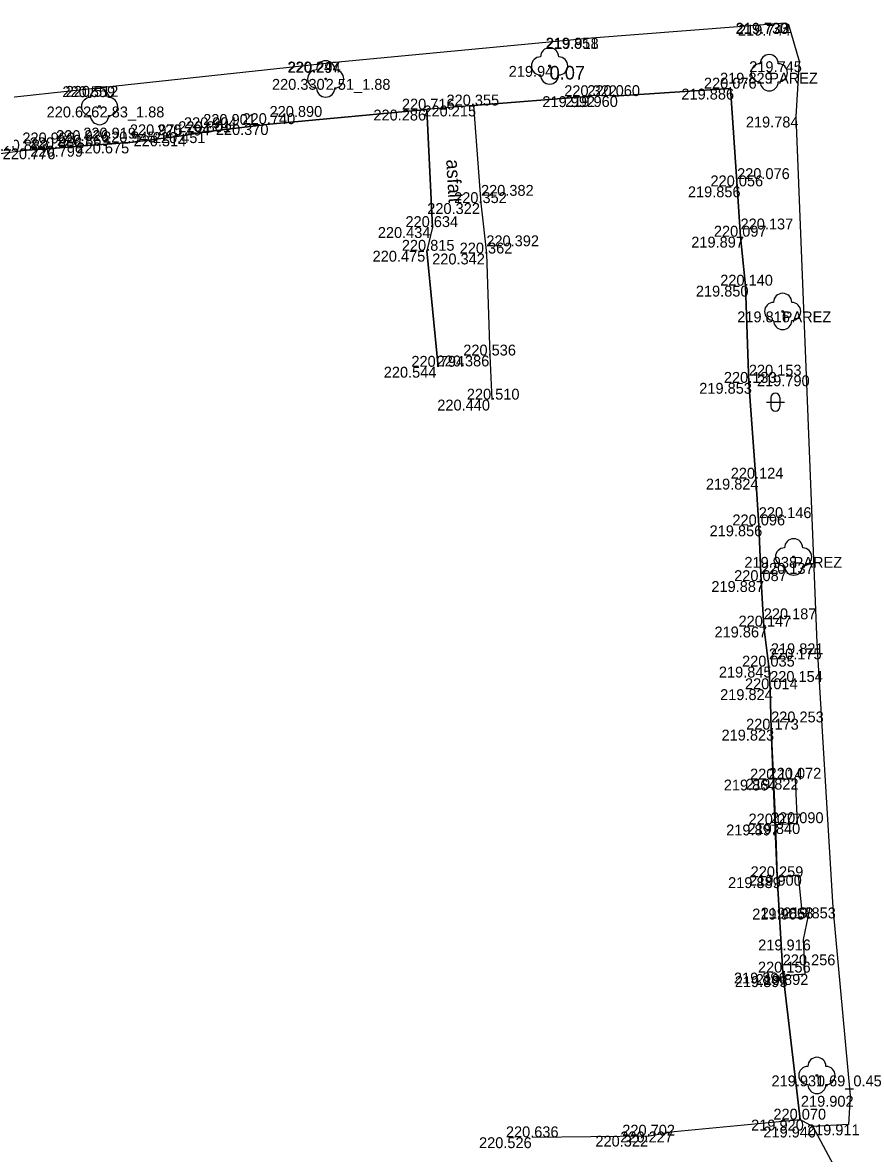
# Model space of a CAD drawing. Extents: x -599516 to -599132, y -1163668 to -1163119.
# Drawn here: x -599267.3 to -599244.2, y -1163526.85 to -1163495.68 of the extents above; entities that cross this region are included whole.
import ezdxf

# ---------------------------------------------------------------- set-up
doc = ezdxf.new("R2010")
doc.units = 0
for name, color, linetype in [('Bod-oznac1', 7, 'Continuous'), ('Bod-oznac2', 7, 'Continuous'), ('Bod-oznac3', 7, 'Continuous'), ('Bod-vyska1', 7, 'Continuous'), ('Bod-vyska2', 7, 'Continuous'), ('Bod-vyska3', 7, 'Continuous'), ('Z_cela-hrobu-dolni-linie', 7, 'Continuous'), ('Z_cela-hrobu-horni-linie', 7, 'Continuous'), ('Z_chodnik', 7, 'Continuous'), ('Z_komunikace', 7, 'Continuous'), ('Z_kultury-znacky', 7, 'Continuous'), ('Z_nove-stromy-prumer-kmene', 7, 'Continuous'), ('Z_obvod-kmene-spodek-ve-vysce1_2m', 7, 'Continuous'), ('Z_parez-stromu', 7, 'Continuous'), ('Z_popis-budov-povrchu', 7, 'Continuous'), ('Z_stromy-kere', 7, 'Continuous'), ('Z_stromy-nove-vysazene', 7, 'Continuous'), ('Z_vol-lin-obrubnik', 7, 'Continuous'), ('Z_zpevnene-plochy', 7, 'Continuous')]:
    doc.layers.add(name, color=color, linetype=linetype)

msp = doc.modelspace()

# ---------------------------------------------------------------- linework, layer by layer
at = {"layer": 'Bod-oznac1'}
for p, q in [((-599246.298, -1163495.689), (-599246.298, -1163495.689)), ((-599246.297, -1163495.698), (-599246.297, -1163495.698)), ((-599246.209, -1163495.741), (-599246.209, -1163495.741)), ((-599251.636, -1163496.1), (-599251.636, -1163496.1)), ((-599251.635, -1163496.109), (-599251.635, -1163496.109)), ((-599258.515, -1163496.759), (-599258.515, -1163496.759)), ((-599258.514, -1163496.768), (-599258.514, -1163496.768)), ((-599252.789, -1163496.878), (-599252.789, -1163496.878)), ((-599245.912, -1163496.75), (-599245.912, -1163496.75)), ((-599258.956, -1163497.236), (-599258.956, -1163497.236)), ((-599246.74, -1163497.066), (-599246.74, -1163497.066)), ((-599264.739, -1163497.429), (-599264.739, -1163497.429)), ((-599264.738, -1163497.438), (-599264.738, -1163497.438)), ((-599247.804, -1163497.504), (-599247.804, -1163497.504)), ((-599254.888, -1163497.969), (-599254.888, -1163497.969)), ((-599251.645, -1163497.712), (-599251.645, -1163497.712)), ((-599251.018, -1163497.709), (-599251.018, -1163497.709)), ((-599265.183, -1163497.997), (-599265.183, -1163497.997)), ((-599256.173, -1163498.082), (-599256.173, -1163498.082)), ((-599246.005, -1163498.274), (-599246.005, -1163498.274)), ((-599260.501, -1163498.482), (-599260.501, -1163498.482)), ((-599262.858, -1163498.794), (-599262.858, -1163498.794)), ((-599262.329, -1163498.704), (-599262.329, -1163498.704)), ((-599266.378, -1163499.149), (-599266.378, -1163499.149)), ((-599265.631, -1163499.079), (-599265.631, -1163499.079)), ((-599264.347, -1163498.989), (-599264.347, -1163498.989)), ((-599247.625, -1163500.197), (-599247.625, -1163500.197)), ((-599254.678, -1163500.658), (-599254.678, -1163500.658)), ((-599256.018, -1163501.319), (-599256.018, -1163501.319)), ((-599247.53, -1163501.584), (-599247.53, -1163501.584)), ((-599256.17, -1163501.972), (-599256.17, -1163501.972)), ((-599254.531, -1163502.048), (-599254.531, -1163502.048)), ((-599247.397, -1163502.934), (-599247.397, -1163502.934)), ((-599246.37, -1163503.644), (-599246.37, -1163503.644)), ((-599254.432, -1163504.859), (-599254.432, -1163504.859)), ((-599255.854, -1163505.169), (-599255.854, -1163505.169)), ((-599245.722, -1163505.405), (-599245.722, -1163505.405)), ((-599247.301, -1163505.612), (-599247.301, -1163505.612)), ((-599254.381, -1163506.074), (-599254.381, -1163506.074)), ((-599247.107, -1163508.252), (-599247.107, -1163508.252)), ((-599247.027, -1163509.54), (-599247.027, -1163509.54)), ((-599246.069, -1163510.409), (-599246.069, -1163510.409)), ((-599246.966, -1163511.075), (-599246.966, -1163511.075)), ((-599246.891, -1163512.328), (-599246.891, -1163512.328)), ((-599245.433, -1163512.79), (-599245.433, -1163512.79)), ((-599246.749, -1163513.432), (-599246.749, -1163513.432)), ((-599246.715, -1163514.054), (-599246.715, -1163514.054)), ((-599246.688, -1163515.169), (-599246.688, -1163515.169)), ((-599246.626, -1163516.545), (-599246.626, -1163516.545)), ((-599246.017, -1163516.521), (-599246.017, -1163516.521)), ((-599246.569, -1163517.783), (-599246.569, -1163517.783)), ((-599245.962, -1163517.745), (-599245.962, -1163517.745)), ((-599246.518, -1163519.235), (-599246.518, -1163519.235)), ((-599245.943, -1163519.168), (-599245.943, -1163519.168)), ((-599245.618, -1163520.074), (-599245.618, -1163520.074)), ((-599244.991, -1163520.07), (-599244.991, -1163520.07)), ((-599245.856, -1163520.101), (-599245.856, -1163520.101)), ((-599245.805, -1163520.953), (-599245.805, -1163520.953)), ((-599246.368, -1163521.864), (-599246.368, -1163521.864)), ((-599246.332, -1163521.963), (-599246.332, -1163521.963)), ((-599245.758, -1163521.905), (-599245.758, -1163521.905)), ((-599245.427, -1163524.699), (-599245.427, -1163524.699)), ((-599244.514, -1163525.26), (-599244.514, -1163525.26)), ((-599245.886, -1163525.916), (-599245.886, -1163525.916)), ((-599249.361, -1163526.243), (-599249.361, -1163526.243)), ((-599245.538, -1163526.107), (-599245.538, -1163526.107)), ((-599244.554, -1163526.049), (-599244.554, -1163526.049)), ((-599253.264, -1163526.402), (-599253.264, -1163526.402)), ((-599250.047, -1163526.358), (-599250.047, -1163526.358))]:
    msp.add_line(p, q, dxfattribs=at)
at = {"layer": 'Bod-oznac2'}
for p, q in [((-599247.804, -1163497.504), (-599247.804, -1163497.504)), ((-599254.888, -1163497.969), (-599254.888, -1163497.969)), ((-599251.645, -1163497.712), (-599251.645, -1163497.712)), ((-599251.018, -1163497.709), (-599251.018, -1163497.709)), ((-599256.173, -1163498.082), (-599256.173, -1163498.082)), ((-599260.501, -1163498.482), (-599260.501, -1163498.482)), ((-599262.858, -1163498.794), (-599262.858, -1163498.794)), ((-599262.329, -1163498.704), (-599262.329, -1163498.704)), ((-599266.378, -1163499.149), (-599266.378, -1163499.149)), ((-599265.631, -1163499.079), (-599265.631, -1163499.079)), ((-599264.347, -1163498.989), (-599264.347, -1163498.989)), ((-599247.625, -1163500.197), (-599247.625, -1163500.197)), ((-599254.678, -1163500.658), (-599254.678, -1163500.658)), ((-599256.018, -1163501.319), (-599256.018, -1163501.319)), ((-599247.53, -1163501.584), (-599247.53, -1163501.584)), ((-599256.17, -1163501.972), (-599256.17, -1163501.972)), ((-599254.531, -1163502.048), (-599254.531, -1163502.048)), ((-599247.397, -1163502.934), (-599247.397, -1163502.934)), ((-599254.432, -1163504.859), (-599254.432, -1163504.859)), ((-599255.854, -1163505.169), (-599255.854, -1163505.169)), ((-599247.301, -1163505.612), (-599247.301, -1163505.612)), ((-599254.381, -1163506.074), (-599254.381, -1163506.074)), ((-599247.107, -1163508.252), (-599247.107, -1163508.252)), ((-599247.027, -1163509.54), (-599247.027, -1163509.54)), ((-599246.966, -1163511.075), (-599246.966, -1163511.075)), ((-599246.891, -1163512.328), (-599246.891, -1163512.328)), ((-599246.749, -1163513.432), (-599246.749, -1163513.432)), ((-599246.715, -1163514.054), (-599246.715, -1163514.054)), ((-599246.688, -1163515.169), (-599246.688, -1163515.169)), ((-599246.626, -1163516.545), (-599246.626, -1163516.545)), ((-599246.017, -1163516.521), (-599246.017, -1163516.521)), ((-599246.569, -1163517.783), (-599246.569, -1163517.783)), ((-599245.962, -1163517.745), (-599245.962, -1163517.745)), ((-599246.518, -1163519.235), (-599246.518, -1163519.235)), ((-599246.368, -1163521.864), (-599246.368, -1163521.864)), ((-599245.886, -1163525.916), (-599245.886, -1163525.916)), ((-599253.264, -1163526.402), (-599253.264, -1163526.402)), ((-599250.047, -1163526.358), (-599250.047, -1163526.358))]:
    msp.add_line(p, q, dxfattribs=at)
at = {"layer": 'Bod-oznac3'}
for p, q in [((-599260.501, -1163498.482), (-599260.501, -1163498.482)), ((-599262.858, -1163498.794), (-599262.858, -1163498.794)), ((-599262.329, -1163498.704), (-599262.329, -1163498.704)), ((-599266.378, -1163499.149), (-599266.378, -1163499.149)), ((-599265.631, -1163499.079), (-599265.631, -1163499.079)), ((-599264.347, -1163498.989), (-599264.347, -1163498.989)), ((-599247.625, -1163500.197), (-599247.625, -1163500.197)), ((-599254.678, -1163500.658), (-599254.678, -1163500.658)), ((-599247.53, -1163501.584), (-599247.53, -1163501.584)), ((-599254.531, -1163502.048), (-599254.531, -1163502.048)), ((-599247.301, -1163505.612), (-599247.301, -1163505.612)), ((-599247.027, -1163509.54), (-599247.027, -1163509.54)), ((-599246.966, -1163511.075), (-599246.966, -1163511.075)), ((-599246.891, -1163512.328), (-599246.891, -1163512.328)), ((-599246.749, -1163513.432), (-599246.749, -1163513.432)), ((-599246.715, -1163514.054), (-599246.715, -1163514.054)), ((-599246.688, -1163515.169), (-599246.688, -1163515.169)), ((-599246.368, -1163521.864), (-599246.368, -1163521.864))]:
    msp.add_line(p, q, dxfattribs=at)
at = {"layer": 'Z_cela-hrobu-dolni-linie'}
for p, q in [((-599251.018, -1163497.709), (-599247.804, -1163497.504)), ((-599254.888, -1163497.969), (-599251.645, -1163497.712)), ((-599246.518, -1163519.235), (-599246.368, -1163521.864)), ((-599246.368, -1163521.864), (-599245.886, -1163525.916))]:
    msp.add_line(p, q, dxfattribs=at)
for points in [[(-599247.804, -1163497.504), (-599247.625, -1163500.197), (-599247.53, -1163501.584), (-599247.397, -1163502.934), (-599247.301, -1163505.612), (-599247.107, -1163508.252), (-599247.027, -1163509.54), (-599246.966, -1163511.075), (-599246.891, -1163512.328), (-599246.749, -1163513.432), (-599246.715, -1163514.054), (-599246.688, -1163515.169), (-599246.626, -1163516.545), (-599246.569, -1163517.783), (-599246.518, -1163519.235)], [(-599274.302, -1163503.88), (-599274.403, -1163503.184), (-599274.632, -1163500.114), (-599273.218, -1163499.942), (-599273.038, -1163499.92), (-599272.573, -1163499.865), (-599268.94, -1163499.43), (-599267.309, -1163499.213), (-599266.378, -1163499.149), (-599265.631, -1163499.079), (-599264.347, -1163498.989), (-599262.858, -1163498.794), (-599262.329, -1163498.704), (-599260.501, -1163498.482), (-599256.173, -1163498.082)]]:
    msp.add_lwpolyline(points, dxfattribs=at)
at = {"layer": 'Z_cela-hrobu-horni-linie'}
for p, q in [((-599255.854, -1163505.169), (-599256.17, -1163501.972)), ((-599254.432, -1163504.859), (-599254.381, -1163506.074)), ((-599253.264, -1163526.402), (-599250.047, -1163526.358))]:
    msp.add_line(p, q, dxfattribs=at)
for points in [[(-599249.361, -1163526.243), (-599245.886, -1163525.916), (-599246.368, -1163521.864), (-599246.368, -1163521.864), (-599246.518, -1163519.235), (-599246.688, -1163515.169), (-599246.688, -1163515.169), (-599246.715, -1163514.054), (-599246.715, -1163514.054), (-599246.749, -1163513.432), (-599246.749, -1163513.432), (-599246.891, -1163512.328), (-599246.891, -1163512.328), (-599246.966, -1163511.075), (-599246.966, -1163511.075), (-599247.027, -1163509.54), (-599247.027, -1163509.54), (-599247.107, -1163508.252), (-599247.301, -1163505.612), (-599247.301, -1163505.612), (-599247.397, -1163502.934), (-599247.53, -1163501.584), (-599247.53, -1163501.584), (-599247.625, -1163500.197), (-599247.625, -1163500.197), (-599247.804, -1163497.504), (-599251.018, -1163497.709)], [(-599251.645, -1163497.712), (-599254.888, -1163497.969), (-599254.678, -1163500.658), (-599254.678, -1163500.658), (-599254.531, -1163502.048), (-599254.531, -1163502.048), (-599254.432, -1163504.859)], [(-599256.018, -1163501.319), (-599256.173, -1163498.082), (-599260.501, -1163498.482), (-599260.501, -1163498.482), (-599262.329, -1163498.704), (-599262.329, -1163498.704), (-599262.858, -1163498.794), (-599262.858, -1163498.794), (-599264.347, -1163498.989), (-599264.347, -1163498.989), (-599265.631, -1163499.079), (-599265.631, -1163499.079), (-599266.378, -1163499.149), (-599266.378, -1163499.149), (-599267.309, -1163499.213)]]:
    msp.add_lwpolyline(points, dxfattribs=at)
at = {"layer": 'Z_chodnik'}
msp.add_line((-599245.886, -1163525.916), (-599245.538, -1163526.107), dxfattribs=at)
for points in [[(-599254.888, -1163497.969), (-599256.173, -1163498.082), (-599256.018, -1163501.319), (-599256.17, -1163501.972), (-599255.854, -1163505.169)], [(-599254.888, -1163497.969), (-599254.678, -1163500.658), (-599254.531, -1163502.048), (-599254.432, -1163504.859), (-599254.381, -1163506.074)], [(-599253.264, -1163526.402), (-599250.047, -1163526.358), (-599249.361, -1163526.243), (-599245.886, -1163525.916)]]:
    msp.add_lwpolyline(points, dxfattribs=at)
at = {"layer": 'Z_komunikace'}
for p, q in [((-599246.298, -1163495.689), (-599246.209, -1163495.741)), ((-599245.538, -1163526.107), (-599244.671, -1163527.725))]:
    msp.add_line(p, q, dxfattribs=at)
for points in [[(-599283.774, -1163499.492), (-599282.852, -1163499.337), (-599279.708, -1163498.883), (-599276.086, -1163498.689), (-599272.842, -1163498.312), (-599264.739, -1163497.429), (-599258.515, -1163496.759), (-599251.636, -1163496.1), (-599246.298, -1163495.689)], [(-599246.209, -1163495.741), (-599245.912, -1163496.75), (-599246.005, -1163498.274), (-599245.722, -1163505.405), (-599245.433, -1163512.79), (-599244.991, -1163520.07), (-599244.514, -1163525.26), (-599244.554, -1163526.049), (-599245.538, -1163526.107)]]:
    msp.add_lwpolyline(points, dxfattribs=at)
at = {"layer": 'Z_kultury-znacky'}
for p, q in [((-599246.694, -1163506.016), (-599246.694, -1163506.266)), ((-599246.444, -1163506.016), (-599246.444, -1163506.266)), ((-599246.819, -1163506.141), (-599246.319, -1163506.141))]:
    msp.add_line(p, q, dxfattribs=at)
for centre, start, end in [((-599246.569, -1163506.017), 0, 180), ((-599246.569, -1163506.267), 180, 0)]:
    msp.add_arc(centre, 0.125, start, end, dxfattribs=at)
at = {"layer": 'Z_parez-stromu'}
for centre in [(-599246.74, -1163497.066), (-599246.37, -1163503.644), (-599246.069, -1163510.409)]:
    msp.add_circle(centre, 0.025, dxfattribs=at)
for centre, start, end in [((-599246.74, -1163496.816), 0, 180), ((-599246.99, -1163497.066), 90, 270), ((-599246.49, -1163497.066), 270, 90), ((-599246.74, -1163497.316), 180, 0), ((-599246.37, -1163503.394), 0, 180), ((-599246.62, -1163503.644), 90, 270), ((-599246.12, -1163503.644), 270, 90), ((-599246.37, -1163503.894), 180, 0), ((-599246.069, -1163510.159), 0, 180), ((-599246.319, -1163510.409), 90, 270), ((-599245.819, -1163510.409), 270, 90), ((-599246.069, -1163510.659), 180, 0)]:
    msp.add_arc(centre, 0.25, start, end, dxfattribs=at)
at = {"layer": 'Z_stromy-kere'}
for centre in [(-599258.956, -1163497.236), (-599265.183, -1163497.997), (-599245.427, -1163524.699)]:
    msp.add_circle(centre, 0.025, dxfattribs=at)
for centre, start, end in [((-599259.206, -1163497.236), 90, 270), ((-599258.956, -1163496.986), 0, 180), ((-599258.706, -1163497.236), 270, 90), ((-599265.183, -1163497.747), 0, 180), ((-599258.956, -1163497.486), 180, 0), ((-599265.433, -1163497.997), 90, 270), ((-599264.933, -1163497.997), 270, 90), ((-599265.183, -1163498.247), 180, 0), ((-599245.677, -1163524.699), 90, 270), ((-599245.427, -1163524.449), 0, 180), ((-599245.177, -1163524.699), 270, 90), ((-599245.427, -1163524.949), 180, 0)]:
    msp.add_arc(centre, 0.25, start, end, dxfattribs=at)
at = {"layer": 'Z_stromy-nove-vysazene'}
msp.add_circle((-599252.789, -1163496.878), 0.025, dxfattribs=at)
for centre, start, end in [((-599252.789, -1163496.628), 0, 180), ((-599253.039, -1163496.878), 90, 270), ((-599252.539, -1163496.878), 270, 90), ((-599252.789, -1163497.128), 180, 0)]:
    msp.add_arc(centre, 0.25, start, end, dxfattribs=at)
at = {"layer": 'Z_vol-lin-obrubnik'}
msp.add_lwpolyline([(-599246.297, -1163495.698), (-599251.635, -1163496.109), (-599258.514, -1163496.768), (-599264.738, -1163497.438), (-599272.841, -1163498.321), (-599276.085, -1163498.698)], dxfattribs=at)
at = {"layer": 'Z_zpevnene-plochy'}
for points in [[(-599246.569, -1163517.783), (-599245.962, -1163517.745), (-599246.017, -1163516.521), (-599246.626, -1163516.545)], [(-599246.569, -1163517.783), (-599245.962, -1163517.745), (-599246.017, -1163516.521), (-599246.626, -1163516.545)], [(-599246.518, -1163519.235), (-599245.943, -1163519.168), (-599245.856, -1163520.101), (-599245.618, -1163520.074), (-599245.805, -1163520.953), (-599245.758, -1163521.905), (-599246.332, -1163521.963), (-599246.368, -1163521.864)]]:
    msp.add_lwpolyline(points, dxfattribs=at)

# ---------------------------------------------------------------- texts
at = {"layer": 'Bod-vyska1'}
for s, p in [('219.733', (-599247.666, -1163495.989)), ('219.730', (-599247.663, -1163495.998)), ('219.744', (-599247.6, -1163496.041)), ('219.851', (-599252.898, -1163496.4)), ('219.918', (-599252.886, -1163496.409)), ('220.247', (-599260.008, -1163497.059)), ('220.294', (-599259.994, -1163497.068)), ('219.94', (-599253.915, -1163497.178)), ('219.745', (-599247.291, -1163497.05)), ('220.330', (-599260.434, -1163497.536)), ('219.829', (-599248.095, -1163497.366)), ('220.559', (-599266.206, -1163497.738)), ('220.512', (-599266.115, -1163497.729)), ('219.886', (-599249.159, -1163497.804)), ('220.215', (-599256.264, -1163498.269)), ('219.992', (-599252.988, -1163498.012)), ('219.960', (-599252.36, -1163498.009)), ('220.626', (-599266.64, -1163498.297)), ('220.286', (-599257.641, -1163498.382)), ('219.784', (-599247.384, -1163498.574)), ('220.370', (-599261.981, -1163498.782)), ('220.514', (-599264.245, -1163499.094)), ('220.451', (-599263.716, -1163499.004)), ('220.776', (-599267.85, -1163499.449)), ('220.799', (-599267.09, -1163499.379)), ('220.675', (-599265.817, -1163499.289)), ('219.856', (-599248.98, -1163500.497)), ('220.322', (-599256.158, -1163500.958)), ('220.434', (-599257.52, -1163501.619)), ('219.897', (-599248.887, -1163501.884)), ('220.475', (-599257.663, -1163502.272)), ('220.342', (-599256.022, -1163502.348)), ('219.850', (-599248.761, -1163503.234)), ('219.816', (-599247.621, -1163503.944)), ('220.386', (-599255.9, -1163505.159)), ('220.544', (-599257.356, -1163505.469)), ('219.790', (-599247.077, -1163505.705)), ('219.853', (-599248.667, -1163505.912)), ('220.440', (-599255.881, -1163506.374)), ('219.824', (-599248.485, -1163508.552)), ('219.856', (-599248.382, -1163509.84)), ('219.938', (-599247.424, -1163510.709)), ('219.887', (-599248.334, -1163511.375)), ('219.867', (-599248.248, -1163512.628)), ('219.821', (-599246.695, -1163513.09)), ('219.845', (-599248.127, -1163513.732)), ('219.824', (-599248.093, -1163514.354)), ('219.823', (-599248.054, -1163515.469)), ('219.864', (-599247.992, -1163516.845)), ('219.822', (-599247.383, -1163516.821)), ('219.897', (-599247.926, -1163518.083)), ('219.840', (-599247.338, -1163518.045)), ('219.889', (-599247.873, -1163519.535)), ('219.900', (-599247.294, -1163519.468)), ('219.868', (-599246.973, -1163520.374)), ('219.853', (-599246.357, -1163520.37)), ('219.905', (-599247.209, -1163520.401)), ('219.916', (-599247.045, -1163521.253)), ('219.896', (-599247.712, -1163522.164)), ('219.895', (-599247.687, -1163522.263)), ('219.892', (-599247.113, -1163522.205)), ('219.931', (-599246.678, -1163524.999)), ('219.902', (-599245.867, -1163525.56)), ('219.920', (-599247.239, -1163526.216)), ('220.227', (-599250.842, -1163526.543)), ('219.940', (-599246.902, -1163526.407)), ('219.911', (-599245.701, -1163526.349)), ('220.526', (-599254.732, -1163526.702)), ('220.322', (-599251.527, -1163526.658))]:
    msp.add_text(s, height=0.3, dxfattribs=at).set_placement(p)
at = {"layer": 'Bod-vyska2'}
for s, p in [('220.076', (-599248.538, -1163497.504)), ('220.322', (-599252.385, -1163497.712)), ('220.060', (-599251.75, -1163497.709)), ('220.716', (-599256.856, -1163498.082)), ('220.355', (-599255.628, -1163497.969)), ('220.740', (-599261.246, -1163498.482)), ('220.794', (-599263.599, -1163498.794)), ('220.801', (-599263.016, -1163498.704)), ('220.866', (-599267.106, -1163499.149)), ('220.869', (-599266.359, -1163499.079)), ('220.945', (-599265.087, -1163498.989)), ('220.883', (-599268.049, -1163499.213)), ('220.056', (-599248.358, -1163500.197)), ('220.352', (-599255.418, -1163500.658)), ('220.634', (-599256.758, -1163501.319)), ('220.097', (-599248.264, -1163501.584)), ('220.815', (-599256.858, -1163501.972)), ('220.362', (-599255.265, -1163502.048)), ('220.140', (-599248.09, -1163502.934)), ('220.536', (-599255.166, -1163504.859)), ('220.794', (-599256.595, -1163505.169)), ('220.133', (-599247.989, -1163505.612)), ('220.510', (-599255.068, -1163506.074)), ('220.124', (-599247.801, -1163508.252)), ('220.096', (-599247.754, -1163509.54)), ('220.087', (-599247.706, -1163511.075)), ('220.147', (-599247.585, -1163512.328)), ('220.035', (-599247.488, -1163513.432)), ('220.014', (-599247.408, -1163514.054)), ('220.173', (-599247.377, -1163515.169)), ('220.114', (-599247.268, -1163516.545)), ('220.072', (-599246.757, -1163516.521)), ('220.077', (-599247.31, -1163517.783)), ('220.090', (-599246.694, -1163517.745)), ('220.259', (-599247.252, -1163519.235)), ('220.156', (-599247.05, -1163521.864)), ('220.070', (-599246.625, -1163525.916)), ('220.636', (-599253.992, -1163526.402)), ('220.702', (-599250.787, -1163526.358))]:
    msp.add_text(s, height=0.3, dxfattribs=at).set_placement(p)
at = {"layer": 'Bod-vyska3'}
for s, p in [('220.901', (-599262.329, -1163498.504)), ('220.890', (-599260.501, -1163498.282)), ('220.919', (-599265.631, -1163498.879)), ('220.975', (-599264.347, -1163498.789)), ('220.904', (-599262.858, -1163498.594)), ('220.933', (-599267.309, -1163499.013)), ('220.926', (-599266.378, -1163498.949)), ('220.076', (-599247.625, -1163499.997)), ('220.382', (-599254.678, -1163500.458)), ('220.137', (-599247.53, -1163501.384)), ('220.392', (-599254.531, -1163501.848)), ('220.153', (-599247.301, -1163505.412)), ('220.146', (-599247.027, -1163509.34)), ('220.137', (-599246.966, -1163510.875)), ('220.187', (-599246.891, -1163512.128)), ('220.175', (-599246.749, -1163513.232)), ('220.154', (-599246.715, -1163513.854)), ('220.253', (-599246.688, -1163514.969)), ('220.256', (-599246.368, -1163521.664))]:
    msp.add_text(s, height=0.3, dxfattribs=at).set_placement(p)
at = {"layer": 'Z_nove-stromy-prumer-kmene'}
msp.add_text('0.07', height=0.375, dxfattribs=at).set_placement((-599252.789, -1163497.253))
at = {"layer": 'Z_obvod-kmene-spodek-ve-vysce1_2m'}
for s, p in [('2.51_1.88', (-599258.956, -1163497.536)), ('PAREZ', (-599246.74, -1163497.366)), ('2.83_1.88', (-599265.183, -1163498.297)), ('PAREZ', (-599246.37, -1163503.944)), ('PAREZ', (-599246.069, -1163510.709)), ('0.69_0.45', (-599245.427, -1163524.999))]:
    msp.add_text(s, height=0.3, dxfattribs=at).set_placement(p)
at = {"layer": 'Z_popis-budov-povrchu'}
msp.add_text('asfalt', height=0.375, rotation=273.4503, dxfattribs=at).set_placement((-599255.639, -1163499.463))

doc.saveas('drawing.dxf')
